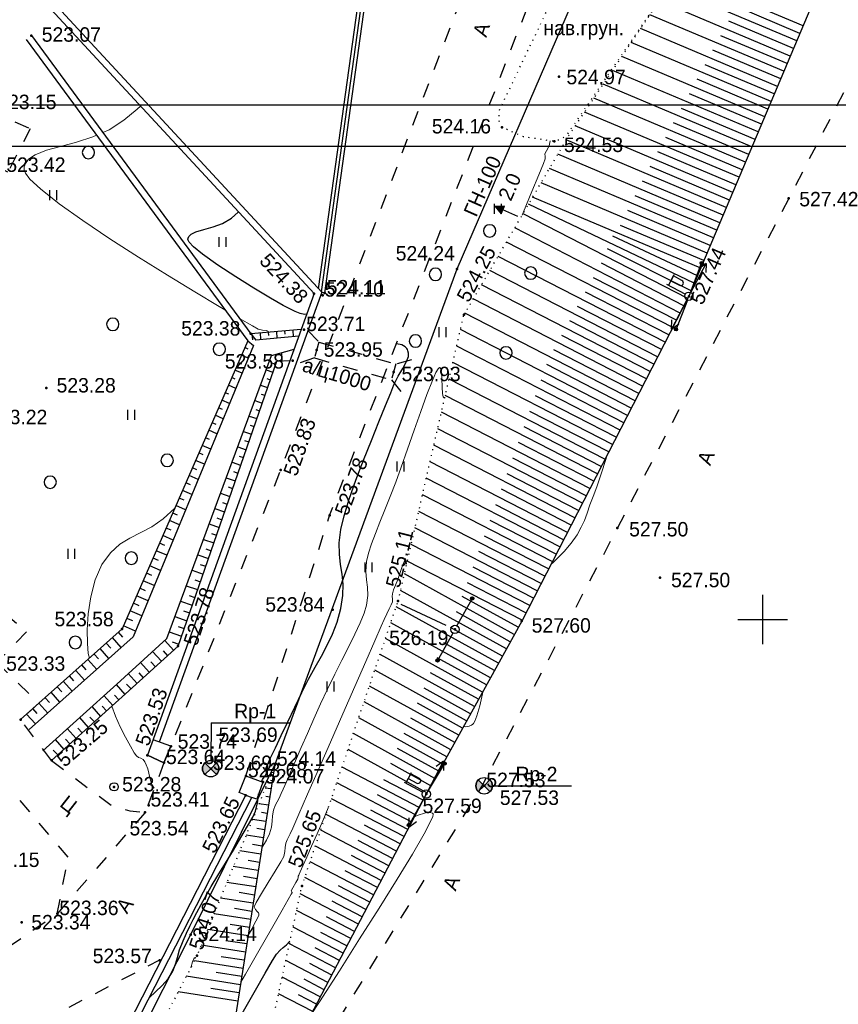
# Model space of a CAD drawing. Header units: millimetres. Extents: x -1999051 to 910003, y -179169 to 459591.
# Tile 376 of 656: x -1692500 to -1642971, y 63400 to 122996. Entities that reach past the tile are written whole.
import ezdxf

# ---------------------------------------------------------------- set-up
doc = ezdxf.new("R2010")
doc.units = ezdxf.units.MM
for name, pattern in [('Д_ТРОТ_ТРУБА', [3, 1.5, -1.5]), ('ДОРОГИ_ГРУНТ', [7, 5, -2]), ('ДОРОГИ_СТРОЯЩ', [9, 8, -1]), ('Контура низ откосов  Штриховая 0.1-0.5 - - - - - - -', [0.6, 0.1, -0.5])]:
    doc.linetypes.add(name, pattern=pattern)
for name, color, linetype in [('(001) Сетка', 92, 'Continuous'), ('(003) Пункты', 7, 'Continuous'), ('(004) Точки рельефа', 7, 'Continuous'), ('(004a) Точки рельефа (отк.)', 7, 'Continuous'), ('(013) Газ', 30, 'ИК_Газопровод -------г--------'), ('(017) Канализация', 33, 'KANALIS_K_1'), ('(022) Возд. Линии', 7, 'Continuous'), ('(025) Дорога', 7, 'Continuous'), ('(027) Гидрография', 7, 'Continuous'), ('(028) Гидротехн.', 7, 'Continuous'), ('(031) Горизонтали', 42, 'Continuous'), ('(035) Откосы', 7, 'Continuous'), ('(036) Растительность', 7, 'Continuous'), ('(038) Деревья', 7, 'Continuous'), ('(039) Земля', 7, 'Continuous'), ('(040) Ограда', 7, 'Continuous')]:
    doc.layers.add(name, color=color, linetype=linetype)
doc.layers.add('(032) Горизонтали утолщенные', color=32, linetype='Continuous', lineweight=30)
doc.styles.add('BM-431', font='txt')
doc.styles.add('D-431', font='txt')
doc.styles.add('S', font='txtwr', dxfattribs={"oblique": 15})
doc.styles.get("Standard").update_dxf_attribs({"font": 'isocpeui.ttf'})
doc.linetypes.add('GAZ_VOZDUSH', pattern='A,1,-2,["~",Standard,S=3,R=0,X=-1.5,Y=-1.5],-1,10', length=14)
doc.linetypes.add('KANALIS_K_1', pattern='A,1,[">",Standard,S=1.8,R=0,X=-0.9,Y=-0.9],3,-1,["К",Standard,S=1.8,R=0,X=-0.9,Y=-0.9],-1,10', length=16)
doc.linetypes.add('ИК_Газопровод -------г--------', pattern='A,9,-0.6,["Г",Standard,S=1.2,R=0,X=0,Y=-0.6],-1.2', length=10.8)
doc.linetypes.add('ОГРАДА_БЕТ', pattern='A,4,["|",Standard,S=0.8,R=0,X=0,Y=-0.8],4', length=8)
doc.linetypes.add('ОГРАДА_М_1М', pattern='A,2.5,["о",Standard,S=1,R=0,X=0,Y=-0.35],0.5,["0",Standard,S=0.5,R=0,X=-0.3,Y=-0.25],2.5', length=5.5)

# ---------------------------------------------------------------- blocks, each defined once
blk = doc.blocks.new('A11111111111')
blk.add_lwpolyline([(-186450, -2503181), (654550, -2503181), (654550, -1909181), (-186450, -1909181)], close=True)
blk.add_lwpolyline([(649550, -2498181), (-166450, -2498181), (-166450, -1914181), (649550, -1914181), (649550, -2498181)])
blk = doc.blocks.new('d')
at = {"layer": '(038) Деревья'}
blk.add_ellipse((0, 0), major_axis=(0.265, 0.265), ratio=1, start_param=5.497787, end_param=11.780972, dxfattribs=at)
blk = doc.blocks.new('I04010')
for p, q in [((-0.412273, 0.007146), (-0.412273, 1.207146)), ((0.387727, 1.207146), (0.387727, 0.007146))]:
    blk.add_line(p, q)
blk = doc.blocks.new('Setka')
at = {"layer": '(001) Сетка'}
for p, q in [((0, 1.5), (0, -1.5)), ((-1.5, 0), (1.5, 0))]:
    blk.add_line(p, q, dxfattribs=at)
blk = doc.blocks.new('S2-flat-4')
at = {"layer": '(022) Возд. Линии'}
for p, q in [((0, 0), (0.933, 1.769)), ((0.933, 1.769), (0.479, 1.443)), ((0.933, 1.769), (0.921, 1.21))]:
    blk.add_line(p, q, dxfattribs=at)
blk = doc.blocks.new('S1-flat-4')
at = {"layer": '(022) Возд. Линии'}
for p, q in [((0, 0), (-0.933, -1.769)), ((-0.933, -1.769), (-0.921, -1.21)), ((-0.933, -1.769), (-0.479, -1.443))]:
    blk.add_line(p, q, dxfattribs=at)
blk = doc.blocks.new('f-flat-3')
at = {"layer": '(022) Возд. Линии'}
for points in [[(-1.238, 0.653), (-0.889, 1.316)], [(-0.221, 0.117), (-1.327, 0.7)]]:
    blk.add_lwpolyline(points, dxfattribs=at)
blk.add_lwpolyline([(-0.348, 0.734), (-0.348, 0.734, 0.414214), (-0.416, 0.954), (-0.935, 1.228), (-1.087, 0.94), (-0.567, 0.666, 0.414214)], format="xyb", close=True, dxfattribs=at)
blk.add_circle((0, 0), 0.25, dxfattribs=at)
blk = doc.blocks.new('s3-flat-4')
at = {"layer": '(022) Возд. Линии'}
h = blk.add_hatch(dxfattribs=at)
h.set_pattern_fill('ACET-2D-ANSI31', color=256, scale=0.01, angle=68.79243, style=0)
h.set_pattern_definition([(113.79242812, (-32445.62895, -79819.795813), (-0.029051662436, -0.01280872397), [])])
edge = h.paths.add_edge_path()
edge.add_arc((0.687, 1.771), 0.1, 0, 360)
blk.add_lwpolyline([(0, 0), (0.723, 1.865)], dxfattribs=at)
blk.add_circle((0.687, 1.771), 0.1, dxfattribs=at)
blk = doc.blocks.new('s4-flat-4')
at = {"layer": '(022) Возд. Линии'}
h = blk.add_hatch(dxfattribs=at)
h.set_pattern_fill('ACET-2D-ANSI31', color=256, scale=0.01, angle=248.79243, style=0)
h.set_pattern_definition([(293.79242812, (-32445.448563, -79819.33093), (0.029051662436, 0.01280872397), [])])
edge = h.paths.add_edge_path()
edge.add_arc((-0.687, -1.771), 0.1, 0, 360)
blk.add_lwpolyline([(0, 0), (-0.723, -1.865)], dxfattribs=at)
blk.add_circle((-0.687, -1.771), 0.1, dxfattribs=at)
blk = doc.blocks.new('prov-s-flat-2')
at = {"layer": '(022) Возд. Линии'}
for name, p in [('s3-flat-4', (0.09, 0.231)), ('s4-flat-4', (-0.091, -0.233))]:
    blk.add_blockref(name, p, dxfattribs=at)
blk = doc.blocks.new('d-flat-25')
at = {"layer": '(038) Деревья'}
blk.add_ellipse((0, 0), major_axis=(0.265, 0.265), ratio=1, start_param=5.497787, end_param=11.780972, dxfattribs=at)
blk = doc.blocks.new('d-flat-26')
at = {"layer": '(038) Деревья'}
blk.add_ellipse((0, 0), major_axis=(0.265, 0.265), ratio=1, start_param=5.497787, end_param=11.780972, dxfattribs=at)
blk = doc.blocks.new('d-flat-27-flat-1')
at = {"layer": '(038) Деревья'}
blk.add_ellipse((0, 0), major_axis=(0.265, 0.265), ratio=1, start_param=5.497787, end_param=11.780972, dxfattribs=at)
blk = doc.blocks.new('s3-flat-6-flat-1')
at = {"layer": '(022) Возд. Линии'}
h = blk.add_hatch(dxfattribs=at)
h.set_pattern_fill('ACET-2D-ACET-2D-ANSI31', color=256, scale=0.01, angle=60.80946, style=0)
h.set_pattern_definition([(105.809457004, (-32431.50727, -79799.612074), (-0.030548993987, -0.008649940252), [])])
edge = h.paths.add_edge_path()
edge.add_arc((0.927, 1.659), 0.1, 0, 360)
blk.add_lwpolyline([(0, 0), (0.975, 1.746)], dxfattribs=at)
blk.add_circle((0.927, 1.659), 0.1, dxfattribs=at)
blk = doc.blocks.new('s4-flat-6-flat-1')
at = {"layer": '(022) Возд. Линии'}
h = blk.add_hatch(dxfattribs=at)
h.set_pattern_fill('ACET-2D-ACET-2D-ANSI31', color=256, scale=0.01, angle=240.80946, style=0)
h.set_pattern_definition([(285.809457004, (-32431.26407, -79799.17675), (0.030548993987, 0.008649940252), [])])
edge = h.paths.add_edge_path()
edge.add_arc((-0.927, -1.659), 0.1, 0, 360)
blk.add_lwpolyline([(0, 0), (-0.975, -1.746)], dxfattribs=at)
blk.add_circle((-0.927, -1.659), 0.1, dxfattribs=at)
blk = doc.blocks.new('prov-s-flat-4-flat-1')
at = {"layer": '(022) Возд. Линии'}
for name, p in [('s3-flat-6-flat-1', (0.121, 0.217)), ('s4-flat-6-flat-1', (-0.122, -0.219))]:
    blk.add_blockref(name, p, dxfattribs=at)
blk = doc.blocks.new('U1061-flat-2')
at = {"layer": '(022) Возд. Линии'}
blk.add_circle((0, 0), 0.25, dxfattribs=at)
at = {"color": 4, "oblique": 15}
blk.add_attdef('Z', (0.797, -0.495), '', height=1, dxfattribs=at)
blk = doc.blocks.new('I00110-flat-3')
h = blk.add_hatch(color=7)
edge = h.paths.add_edge_path()
edge.add_line((0.354, 0.354), (0, 0))
edge.add_line((0, 0), (0.354, -0.354))
edge.add_arc((0, 0), 0.5, 315, 405)
edge = h.paths.add_edge_path()
edge.add_line((-0.354, -0.354), (0, 0))
edge.add_line((0, 0), (-0.354, 0.354))
edge.add_arc((0, 0), 0.5, 135, 225)
at = {"layer": '(003) Пункты'}
blk.add_circle((0, 0), 0.5, dxfattribs=at)
at = {"color": 7}
for points in [[(0, 0), (-0.354, 0.354, 0.414214), (-0.354, -0.354)], [(0, 0), (0.354, -0.354, 0.414214), (0.354, 0.354)]]:
    blk.add_lwpolyline(points, format="xyb", close=True, dxfattribs=at)
blk.add_lwpolyline([(0.008, 0), (0.008, 0)], dxfattribs=at)
at = {"color": 4, "linetype": 'Continuous', "style": 'S', "oblique": 15}
blk.add_attdef('G', (0.692, 0.111), '', height=1, dxfattribs=at)
at = {"color": 4, "style": 'S', "oblique": 15}
blk.add_attdef('Z', (0.738, -1.15), '', height=1, dxfattribs=at)
blk = doc.blocks.new('I00110-flat-4')
h = blk.add_hatch(color=7)
edge = h.paths.add_edge_path()
edge.add_line((0.354, 0.354), (0, 0))
edge.add_line((0, 0), (0.354, -0.354))
edge.add_arc((0, 0), 0.5, 315, 405)
edge = h.paths.add_edge_path()
edge.add_line((-0.354, -0.354), (0, 0))
edge.add_line((0, 0), (-0.354, 0.354))
edge.add_arc((0, 0), 0.5, 135, 225)
at = {"layer": '(003) Пункты'}
blk.add_circle((0, 0), 0.5, dxfattribs=at)
at = {"color": 7}
for points in [[(0, 0), (-0.354, 0.354, 0.414214), (-0.354, -0.354)], [(0, 0), (0.354, -0.354, 0.414214), (0.354, 0.354)]]:
    blk.add_lwpolyline(points, format="xyb", close=True, dxfattribs=at)
blk.add_lwpolyline([(0.008, 0), (0.008, 0)], dxfattribs=at)
at = {"color": 4, "linetype": 'Continuous', "style": 'S', "oblique": 15}
blk.add_attdef('G', (0.692, 0.111), '', height=1, dxfattribs=at)
at = {"color": 4, "style": 'S', "oblique": 15}
blk.add_attdef('Z', (0.738, -1.15), '', height=1, dxfattribs=at)
blk = doc.blocks.new('S2-flat-5')
at = {"layer": '(022) Возд. Линии'}
for p, q in [((0, 0), (0.933, 1.769)), ((0.933, 1.769), (0.478, 1.443)), ((0.933, 1.769), (0.921, 1.21))]:
    blk.add_line(p, q, dxfattribs=at)
blk = doc.blocks.new('S1-flat-5')
at = {"layer": '(022) Возд. Линии'}
for p, q in [((0, 0), (-0.933, -1.769)), ((-0.933, -1.769), (-0.921, -1.21)), ((-0.933, -1.769), (-0.478, -1.443))]:
    blk.add_line(p, q, dxfattribs=at)
blk = doc.blocks.new('f-flat-4')
at = {"layer": '(022) Возд. Линии'}
for points in [[(-1.238, 0.653), (-0.889, 1.316)], [(-0.221, 0.117), (-1.327, 0.7)]]:
    blk.add_lwpolyline(points, dxfattribs=at)
blk.add_lwpolyline([(-0.348, 0.734), (-0.348, 0.734, 0.414214), (-0.416, 0.954), (-0.935, 1.228), (-1.087, 0.94), (-0.567, 0.666, 0.414214)], format="xyb", close=True, dxfattribs=at)
blk.add_circle((0, 0), 0.25, dxfattribs=at)
blk = doc.blocks.new('s3-flat-9')
at = {"layer": '(022) Возд. Линии'}
h = blk.add_hatch(dxfattribs=at)
h.set_pattern_fill('ACET-2D-ANSI31', color=256, scale=0.01, angle=59.13217, style=0)
h.set_pattern_definition([(104.13217388, (-32429.778564, -79789.642437), (-0.030789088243, -0.007752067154), [])])
edge = h.paths.add_edge_path()
edge.add_arc((0.975, 1.631), 0.1, 0, 360)
blk.add_lwpolyline([(0, 0), (1.026, 1.717)], dxfattribs=at)
blk.add_circle((0.975, 1.631), 0.1, dxfattribs=at)
blk = doc.blocks.new('s4-flat-9')
at = {"layer": '(022) Возд. Линии'}
h = blk.add_hatch(dxfattribs=at)
h.set_pattern_fill('ACET-2D-ANSI31', color=256, scale=0.01, angle=240.80946, style=0)
h.set_pattern_definition([(285.809457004, (-32429.52907, -79789.21075), (0.030548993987, 0.008649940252), [])])
edge = h.paths.add_edge_path()
edge.add_arc((-0.927, -1.659), 0.1, 0, 360)
blk.add_lwpolyline([(0, 0), (-0.975, -1.746)], dxfattribs=at)
blk.add_circle((-0.927, -1.659), 0.1, dxfattribs=at)
blk = doc.blocks.new('*U580')
at = {"layer": '(022) Возд. Линии'}
for name, p in [('s3-flat-9', (32429.779, 79789.642)), ('s4-flat-9', (32429.529, 79789.211))]:
    blk.add_blockref(name, p, dxfattribs=at)
blk = doc.blocks.new('STOLB-flat-4')
at = {"layer": '(022) Возд. Линии'}
blk.add_circle((0, 0), 0.25, dxfattribs=at)
blk = doc.blocks.new('wef-flat-3')
at = {"layer": '(025) Дорога', "linetype": 'Д_ТРОТ_ТРУБА'}
blk.add_hatch(color=0, dxfattribs=at).paths.add_polyline_path([(-1115834.116, -1946675.438), (-1115833.914, -1946674.98), (-1115834.472, -1946675.007)])
at = {"layer": '(022) Возд. Линии', "color": 0}
for points in [[(-1115834.472, -1946675.007), (-1115834.116, -1946675.438)], [(-1115833.101, -1946675.614), (-1115834.015, -1946675.209)]]:
    blk.add_lwpolyline(points, dxfattribs=at)
at = {"layer": '(025) Дорога', "color": 0, "linetype": 'Д_ТРОТ_ТРУБА'}
blk.add_lwpolyline([(-1115834.116, -1946675.438), (-1115833.914, -1946674.98), (-1115834.472, -1946675.007), (-1115834.116, -1946675.438)], close=True, dxfattribs=at)
blk.add_lwpolyline([(-1115834.116, -1946675.438), (-1115833.914, -1946674.98)], dxfattribs=at)
blk = doc.blocks.new('A$C05d28b1e')
at = {"layer": '(003) Пункты', "ltscale": 600}
for p, q in [((100967, 81575), (105749, 81575)), ((117987, 77763), (122770, 77763))]:
    blk.add_line(p, q, dxfattribs=at)
at = {"layer": '(004) Точки рельефа', "color": 7, "linetype": 'ByBlock', "lineweight": -2}
for p in [(90092, 123168), (122016, 120680), (118571, 117618), (121737, 116767), (135921, 113311), (115842, 109039), (107201, 107557), (129874, 107395), (116260, 106271), (103371, 105124), (107352, 104137), (105903, 103488), (112015, 102813), (91005, 101837), (105171, 96881), (108136, 94128), (125552, 93370), (128120, 90354), (112284, 88953), (108314, 88417), (119760, 87733), (95586, 87254), (115721, 87226), (98973, 86224), (89436, 81772), (98532, 80158), (91318, 79294), (97119, 79607), (100952, 78798), (95097, 77699), (117495, 77763), (103060, 77194), (113986, 77260), (96975, 76152), (106463, 71701), (89502, 69491), (100119, 67481), (97849, 67204)]:
    blk.add_point(p, dxfattribs=at)
at = {"layer": '(004a) Точки рельефа (отк.)', "color": 7, "linetype": 'ByBlock', "lineweight": -2}
for p in [(107718, 107451), (107839, 107582), (106596, 105368), (98114, 79156), (104824, 79051), (103071, 78364), (104105, 77984), (97181, 76585), (91663, 70018), (99727, 68744)]:
    blk.add_point(p, dxfattribs=at)
at = {"layer": '(013) Газ', "linetype": 'GAZ_VOZDUSH', "ltscale": 600, "flags": 128}
blk.add_lwpolyline([(139039, 153682), (138885, 152734), (135454, 145357), (130316, 142546), (115842, 109039), (104824, 79051), (99727, 68744), (82201, 34139), (52809, 3628), (56082, -3749), (32593, -24350), (33828, -29046), (31852, -35564), (-6995, -77251), (-10648, -79274), (-22017, -90450), (-29954, -94459), (-74554, -132816), (-76953, -135094)], dxfattribs=at)
at = {"layer": '(022) Возд. Линии', "linetype": 'ДОРОГИ_ГРУНТ', "ltscale": 600}
blk.add_lwpolyline([(112448, 88764), (115721, 87226)], dxfattribs=at)
at = {"layer": '(022) Возд. Линии', "color": 0, "ltscale": 600, "flags": 128}
blk.add_lwpolyline([(100967, 81575), (100944, 79298)], dxfattribs=at)
at = {"layer": '(025) Дорога', "linetype": 'Д_ТРОТ_ТРУБА', "ltscale": 600}
for p, q in [((81647, 94014), (89803, 87079)), ((89803, 87079), (88013, 85231)), ((88013, 85231), (90548, 82763)), ((90548, 82763), (89436, 81772)), ((92314, 73433), (89130, 77208)), ((91663, 70018), (92314, 73433))]:
    blk.add_line(p, q, dxfattribs=at)
at = {"layer": '(025) Дорога', "linetype": 'Д_ТРОТ_ТРУБА', "ltscale": 600, "flags": 128}
for points in [[(103071, 78364), (108136, 94128), (121311, 127975), (129224, 144046), (129881, 144552), (131035, 145447), (133208, 146418), (135300, 147146), (138641, 147465), (143191, 146540), (147359, 145316), (149783, 143492), (150815, 142076)], [(113335, 147140), (113890, 147063), (123073, 144000), (123325, 143794), (123508, 143307), (123340, 142397), (117537, 129153), (105171, 96881), (98532, 80158)], [(150815, 142076), (135921, 113311), (125552, 93370), (117383, 77821), (104208, 56333), (99627, 49152), (88708, 25275), (72217, 300), (60109, -13961), (40976, -33812), (21855, -53057), (7525, -67385), (-21145, -96032), (-41237, -115998), (-56020, -131074), (-73097, -148290), (-76079, -151266)], [(96975, 76152), (91663, 70018), (77743, 60511), (77407, 60141), (71543, 56980), (67628, 56398), (63649, 57538), (35933, 62943), (-1136, 71955), (-2270, 72968), (-11178, 84489), (-11295, 84899), (-11231, 85387), (2620, 97018), (30185, 117380)], [(91318, 79294), (94971, 76542), (96057, 76254), (96975, 76152)], [(98114, 79156), (96975, 76152)], [(97952, 67229), (97849, 67204), (80355, 58128), (80019, 57758), (78093, 56361), (76297, 53138)]]:
    blk.add_lwpolyline(points, dxfattribs=at)
at = {"layer": '(025) Дорога', "linetype": 'Д_ТРОТ_ТРУБА', "ltscale": 600}
for points in [[(89100, 117960), (90028, 117531), (88666, 114903), (87835, 115330), (85824, 102776)], [(91318, 79294), (89436, 81772)]]:
    blk.add_lwpolyline(points, dxfattribs=at)
at = {"layer": '(027) Гидрография', "color": 3, "ltscale": 600}
for points in [[(89770, 122931), (103186, 104699)], [(90092, 123168), (103371, 105124)], [(103371, 105124), (103669, 104744)], [(106268, 104971), (103669, 104744)], [(103533, 104416), (96249, 86774), (89968, 81175)], [(103186, 104699), (103533, 104416)], [(90783, 79889), (95254, 83914), (98283, 86678), (104624, 103803), (105987, 104192)]]:
    blk.add_lwpolyline(points, dxfattribs=at)
at = {"layer": '(028) Гидротехн.', "linetype": 'Д_ТРОТ_ТРУБА', "ltscale": 600}
for points in [[(106818, 105316), (107489, 104618), (107215, 103656), (106076, 103258)], [(107489, 104618), (112152, 103294)], [(107215, 103656), (111878, 102332)], [(113089, 103535), (112152, 103294), (111878, 102332), (112639, 101394)]]:
    blk.add_lwpolyline(points, dxfattribs=at)
at = {"layer": '(031) Горизонтали', "color": 42, "linetype": 'Continuous', "lineweight": 0, "ltscale": 600}
for points in [[(94410, 117301), (94790, 117467), (95695, 118055), (96489, 118720), (96693, 118903)], [(101808, 106571), (101465, 106773), (99989, 107655), (98329, 108666), (96581, 109756), (94841, 110874), (93207, 111969), (91773, 112993), (90638, 113893), (90009, 114490), (89733, 114850), (89653, 115042), (89647, 115122), (89662, 115231), (89731, 115428), (89921, 115682), (90321, 115955), (91013, 116226), (91864, 116465), (92816, 116720), (93810, 117038), (94034, 117136)], [(119784, 112295), (119873, 112509), (120380, 113733), (120797, 114743), (121080, 115437), (121187, 115714), (121174, 115862), (121160, 116010), (121263, 116198), (121429, 116492), (121488, 116804)], [(104506, 105223), (104318, 105321), (104087, 105341), (103818, 105408), (103476, 105599), (102685, 106056)], [(104038, 74006), (104311, 74469), (104508, 74856), (104615, 75263), (104652, 75616), (104676, 75945), (104744, 76282), (104850, 76575), (104957, 76795), (105076, 77012), (105216, 77295), (105332, 77560), (105520, 77997), (105771, 78579), (106073, 79280), (106416, 80071), (106791, 80927), (107185, 81819), (107590, 82722), (108010, 83621), (108447, 84510), (108882, 85371), (109297, 86189), (109672, 86947), (109989, 87628), (110231, 88217), (110377, 88696), (110452, 89290), (110425, 89780), (110360, 90236), (110322, 90731), (110376, 91334), (110495, 91846), (110675, 92411), (110905, 93032), (111177, 93713), (111480, 94456), (111806, 95264), (112144, 96142), (112475, 97053), (112851, 98128), (113251, 99280), (113651, 100419), (114028, 101456), (114358, 102304), (114573, 102786), (114698, 103003), (114761, 103069), (114786, 103076), (114819, 103064), (114870, 102996), (114915, 102801), (114935, 102425), (114940, 101888), (114964, 101510), (115012, 101312), (115067, 101241), (115102, 101228)], [(121525, 91165), (121674, 91300), (122321, 91934), (122762, 92441), (123113, 92959), (123364, 93408), (123553, 93830), (123716, 94268), (123891, 94765), (124116, 95364), (124318, 95924), (124624, 96827), (124959, 97841)], [(93609, 85492), (93534, 85780), (93480, 86376), (93470, 87199), (93529, 88170), (93681, 89206), (93951, 90227), (94361, 91152), (94879, 91872), (95448, 92381), (96060, 92761), (96706, 93089), (97379, 93446), (98070, 93912), (98771, 94564)], [(103212, 68706), (103382, 69016), (103671, 69563), (103806, 69837), (103848, 69940), (103854, 69965), (103850, 70005), (103825, 70074), (103756, 70160), (103649, 70266), (103577, 70434), (103700, 70709), (104012, 71242), (104423, 71910), (104844, 72588), (105186, 73153), (105360, 73481), (105430, 73779), (105449, 74033), (105493, 74285), (105573, 74494), (105657, 74654), (105759, 74857), (105912, 75205), (106278, 76040), (106809, 77255), (107459, 78743), (108182, 80397), (108931, 82110), (109659, 83775), (110320, 85286), (110866, 86535), (111252, 87416), (111431, 87821), (111596, 88166), (111750, 88469), (111870, 88719), (111938, 88906), (111949, 89075), (111931, 89215), (111937, 89386), (112005, 89618), (112119, 89906), (112259, 90259), (112387, 90620), (112532, 91036), (112661, 91378), (112738, 91519), (112766, 91352), (112796, 91183)], [(116238, 81344), (116349, 81333), (116584, 81371), (116728, 81439), (116797, 81489), (116839, 81532), (116924, 81671), (117053, 81992), (117226, 82594), (117428, 83502)], [(97530, 77617), (97389, 77851), (97285, 78193), (97209, 78536), (97136, 78796), (97044, 79024), (96962, 79205), (96852, 79355), (96717, 79442), (96582, 79484), (96447, 79571), (96315, 79762), (96082, 80158), (95788, 80699), (95475, 81324), (95184, 81974), (94963, 82576)], [(102769, 65871), (103056, 66365), (103862, 67768), (104624, 69103), (105265, 70231), (105637, 70890), (105809, 71196), (105863, 71293), (105870, 71307), (105868, 71313), (105857, 71334), (105829, 71373), (105807, 71413), (105909, 71591), (106101, 71911), (106213, 72105), (106230, 72203), (106243, 72288), (106272, 72353), (106303, 72418), (106364, 72554), (106522, 72912), (106758, 73445), (107050, 74110), (107378, 74859), (107721, 75648), (108059, 76432)], [(107020, 63921), (107523, 64696), (108732, 66573), (109956, 68491), (111137, 70363), (112219, 72105), (113144, 73632), (113855, 74858), (114231, 75564), (114382, 75906), (114413, 76034), (114407, 76066), (114362, 76112), (114228, 76155), (113936, 76123), (113432, 75957), (113273, 75894)], [(99737, 66750), (99840, 67117), (99916, 67299), (99968, 67356), (99996, 67362), (100029, 67352), (100042, 67334)]]:
    blk.add_lwpolyline(points, dxfattribs=at)
at = {"layer": '(032) Горизонтали утолщенные', "color": 32, "linetype": 'Continuous', "lineweight": 30, "ltscale": 600}
for points in [[(106748, 106302), (106616, 106292), (106352, 106353), (106058, 106470), (105729, 106622), (105329, 106839), (104563, 107282), (103562, 107883), (102455, 108572), (101371, 109282), (100442, 109944), (99897, 110392), (99647, 110658), (99572, 110794), (99565, 110848), (99575, 110910), (99624, 111020), (99762, 111154), (100049, 111292), (100529, 111432), (101086, 111585), (101662, 111799), (102196, 112124), (102600, 112490), (102617, 112506)], [(104011, 78019), (104071, 78135), (104229, 78359), (104320, 78520), (104310, 78681), (104296, 78844), (104373, 79033), (104567, 79452), (104854, 80058), (105209, 80802), (105609, 81639), (106030, 82523), (106447, 83407), (106854, 84221), (107254, 84946), (107637, 85618), (107995, 86273), (108316, 86945), (108594, 87671), (108816, 88485), (108939, 89281), (108948, 89963), (108889, 90575), (108802, 91167), (108732, 91784), (108722, 92473), (108814, 93282), (109009, 94095), (109327, 95109), (109732, 96255), (110189, 97464), (110663, 98667), (111120, 99794), (111523, 100776), (111838, 101542), (112030, 102025), (112282, 102557), (112562, 103023), (112798, 103436), (112905, 103739), (112914, 103954), (112878, 104094), (112845, 104163), (112803, 104228), (112701, 104334), (112501, 104443), (112179, 104515)], [(97215, 64927), (97248, 64957), (97987, 65660), (98363, 66069), (98651, 66548), (98819, 66969), (98935, 67380), (99064, 67831), (99272, 68371), (99486, 68839), (99688, 69262), (99892, 69671), (100113, 70097), (100365, 70570), (100665, 71121), (100971, 71658), (101374, 72332), (101835, 73089), (102315, 73875), (102776, 74636), (103179, 75318), (103485, 75868), (103656, 76231), (103784, 76722), (103837, 77170), (103845, 77276)], [(102336, 63092), (102359, 63131), (102999, 64254), (103649, 65396), (104237, 66421), (104689, 67194), (104932, 67579), (105143, 67810), (105334, 67970), (105525, 68129), (105740, 68359)]]:
    blk.add_lwpolyline(points, dxfattribs=at)
at = {"layer": '(035) Откосы', "ltscale": 600}
for p, q in [((136785, 123764), (129216, 126959)), ((136397, 122847), (128651, 126118)), ((136010, 121930), (128086, 125276)), ((136591, 123306), (132762, 124922)), ((135623, 121013), (127521, 124434)), ((136204, 122389), (132286, 124043)), ((135236, 120096), (126955, 123592)), ((135817, 121472), (131810, 123163)), ((134849, 119179), (126390, 122751)), ((135430, 120555), (131334, 122284)), ((134462, 118263), (125825, 121909)), ((134075, 117346), (125260, 121067)), ((135043, 119638), (130858, 121405)), ((134655, 118721), (130381, 120525)), ((133688, 116429), (124694, 120225)), ((133301, 115512), (124129, 119384)), ((134268, 117804), (129905, 119646)), ((133881, 116887), (129429, 118767)), ((132914, 114595), (123564, 118542)), ((132526, 113678), (122999, 117700)), ((133494, 115970), (128953, 117887)), ((132139, 112761), (122450, 116851)), ((133107, 115053), (128477, 117008)), ((131752, 111844), (121944, 115985)), ((132720, 114136), (128001, 116129)), ((131365, 110927), (121437, 115118)), ((132333, 113219), (127525, 115249)), ((130978, 110010), (120930, 114252)), ((131946, 112302), (127071, 114360)), ((130591, 109093), (120423, 113386)), ((131559, 111385), (126624, 113469)), ((130204, 108176), (120178, 112967)), ((129807, 107264), (119840, 112390)), ((131172, 110468), (126177, 112577)), ((129351, 106379), (119337, 111530)), ((130784, 109552), (125730, 111685)), ((130397, 108635), (125267, 111031)), ((128896, 105494), (118834, 110670)), ((130010, 107718), (124954, 110261)), ((128441, 104609), (118330, 109809)), ((129579, 106821), (124584, 109391)), ((127985, 103724), (117827, 108949)), ((129124, 105936), (124105, 108518)), ((127530, 102839), (117324, 108089)), ((128668, 105051), (123625, 107645)), ((127075, 101953), (116820, 107228)), ((128213, 104166), (123146, 106773)), ((126620, 101068), (116317, 106368)), ((127758, 103281), (122667, 105900)), ((103484, 104754), (103451, 105131)), ((103981, 104771), (103946, 105174)), ((104458, 105016), (104441, 105218)), ((104971, 104858), (104936, 105261)), ((105448, 105103), (105430, 105304)), ((105960, 104944), (105925, 105348)), ((126164, 100183), (116056, 105383)), ((127303, 102396), (122187, 105027)), ((125709, 99298), (115826, 104382)), ((103218, 103653), (102808, 103832)), ((103207, 104200), (103007, 104287)), ((105217, 103972), (105239, 103474)), ((126847, 101511), (121708, 104155)), ((102819, 103285), (102610, 103377)), ((104676, 103346), (104871, 103278)), ((125254, 98413), (115596, 103381)), ((126392, 100626), (121282, 103255)), ((102839, 102735), (102411, 102921)), ((104307, 102947), (104709, 102808)), ((102460, 101817), (102015, 102011)), ((102431, 102371), (102213, 102466)), ((103961, 102013), (104383, 101867)), ((104340, 102409), (104546, 102337)), ((124799, 97528), (115367, 102380)), ((125937, 99741), (120939, 102312)), ((102043, 101457), (101816, 101556)), ((104005, 101471), (104221, 101397)), ((124343, 96643), (115137, 101379)), ((125481, 98856), (120596, 101369)), ((102081, 100899), (101618, 101100)), ((103616, 101079), (104058, 100926)), ((101702, 99980), (101221, 100190)), ((101656, 100542), (101420, 100645)), ((103270, 100145), (103733, 99985)), ((103669, 100534), (103895, 100456)), ((123888, 95758), (114907, 100378)), ((125026, 97971), (120254, 100425)), ((101268, 99628), (101023, 99734)), ((103333, 99597), (103570, 99515)), ((101323, 99062), (100825, 99279)), ((102924, 99212), (103407, 99045)), ((123433, 94873), (114677, 99377)), ((124571, 97086), (119911, 99482)), ((100944, 98144), (100428, 98368)), ((100880, 98713), (100626, 98824)), ((102998, 98659), (103245, 98574)), ((122977, 93988), (114447, 98376)), ((124116, 96200), (119569, 98539)), ((100492, 97799), (100230, 97913)), ((102578, 98278), (103082, 98104)), ((100564, 97225), (100031, 97458)), ((102233, 97344), (102756, 97163)), ((102662, 97722), (102919, 97633)), ((122522, 93103), (114217, 97375)), ((123660, 95315), (119226, 97596)), ((100185, 96307), (99635, 96547)), ((100104, 96884), (99833, 97002)), ((102327, 96785), (102594, 96693)), ((123205, 94430), (118884, 96653)), ((99716, 95970), (99436, 96092)), ((101887, 96410), (102431, 96222)), ((122067, 92218), (113988, 96374)), ((99806, 95389), (99238, 95637)), ((101541, 95477), (102106, 95281)), ((101991, 95848), (102268, 95752)), ((121612, 91333), (113758, 95373)), ((122750, 93545), (118541, 95710)), ((99328, 95056), (99039, 95181)), ((101656, 94910), (101943, 94811)), ((122295, 92660), (118199, 94767)), ((98940, 94141), (98643, 94271)), ((99427, 94471), (98841, 94726)), ((101195, 94543), (101780, 94341)), ((121156, 90448), (113528, 94371)), ((99048, 93552), (98444, 93815)), ((100850, 93609), (101455, 93400)), ((101320, 93973), (101618, 93870)), ((121839, 91775), (117856, 93824)), ((98552, 93227), (98246, 93360)), ((100985, 93036), (101292, 92929)), ((120701, 89562), (113298, 93370)), ((98164, 92312), (97849, 92449)), ((98669, 92634), (98048, 92905)), ((100504, 92675), (101129, 92459)), ((121384, 90890), (117513, 92881)), ((98290, 91716), (97651, 91994)), ((100649, 92098), (100967, 91989)), ((120246, 88677), (113068, 92369)), ((120929, 90005), (117171, 91938)), ((97776, 91398), (97453, 91539)), ((100158, 91741), (100804, 91518)), ((119790, 87792), (112839, 91368)), ((97389, 90483), (97056, 90628)), ((97911, 90798), (97254, 91084)), ((99813, 90808), (100479, 90577)), ((100313, 91161), (100641, 91048)), ((119312, 86920), (112659, 90587)), ((120473, 89120), (116828, 90995)), ((97532, 89879), (96858, 90173)), ((99978, 90224), (100316, 90107)), ((120018, 88235), (116486, 90052)), ((97001, 89569), (96659, 89718)), ((99467, 89874), (100153, 89637)), ((118831, 86048), (112428, 89579)), ((96613, 88654), (96263, 88807)), ((97152, 88961), (96461, 89262)), ((99121, 88940), (99828, 88696)), ((99642, 89287), (99991, 89166)), ((119552, 87356), (116163, 89224)), ((96773, 88043), (96064, 88352)), ((99307, 88349), (99665, 88225)), ((118351, 85177), (112161, 88589)), ((119071, 86484), (115807, 88283)), ((96225, 87740), (95866, 87896)), ((98775, 88006), (99502, 87755)), ((117870, 84305), (111838, 87631)), ((95634, 86761), (95368, 87059)), ((96394, 87125), (95668, 87441)), ((98430, 87073), (99177, 86814)), ((98971, 87412), (99340, 87285)), ((118591, 85612), (115451, 87343)), ((95529, 86132), (94997, 86729)), ((98160, 86565), (98699, 85974)), ((98617, 86481), (99014, 86344)), ((117389, 83433), (111514, 86672)), ((118110, 84741), (115055, 86425)), ((94788, 85471), (94255, 86068)), ((94892, 86100), (94626, 86398)), ((97424, 85894), (97963, 85303)), ((98062, 85934), (98331, 85638)), ((94046, 84810), (93514, 85407)), ((94151, 85439), (93885, 85738)), ((96689, 85223), (97228, 84632)), ((97326, 85263), (97596, 84968)), ((116909, 82562), (111191, 85714)), ((117630, 83869), (114653, 85510)), ((93305, 84149), (92773, 84746)), ((93409, 84778), (93143, 85077)), ((116428, 81690), (110868, 84756)), ((92563, 83488), (92031, 84085)), ((92668, 84117), (92402, 84416)), ((95953, 84552), (96492, 83961)), ((96591, 84592), (96860, 84297)), ((117149, 82997), (114251, 84595)), ((91927, 83456), (91660, 83755)), ((95222, 83885), (95757, 83291)), ((95855, 83921), (96125, 83626)), ((115948, 80818), (110544, 83797)), ((116669, 82126), (113849, 83680)), ((91185, 82795), (90919, 83094)), ((91822, 82827), (91290, 83424)), ((94482, 83219), (95017, 82624)), ((95119, 83255), (95387, 82958)), ((115467, 79947), (110221, 82839)), ((90444, 82134), (90177, 82433)), ((91081, 82166), (90548, 82763)), ((93742, 82553), (94277, 81958)), ((94379, 82589), (94647, 82291)), ((116188, 81254), (113447, 82765)), ((90339, 81505), (89807, 82102)), ((93002, 81887), (93537, 81292)), ((93640, 81923), (93907, 81625)), ((114987, 79075), (109898, 81881)), ((115708, 80383), (113045, 81850)), ((92262, 81221), (92798, 80626)), ((92900, 81257), (93168, 80959)), ((91523, 80555), (92058, 79960)), ((92160, 80590), (92428, 80293)), ((114506, 78204), (109574, 80923)), ((115227, 79511), (112643, 80936)), ((91420, 79924), (91688, 79627)), ((114026, 77332), (109251, 79964)), ((114747, 78639), (112241, 80021)), ((113563, 76451), (108889, 78892)), ((114266, 77768), (111839, 79106)), ((104670, 78064), (104554, 78082)), ((104747, 78557), (104631, 78575)), ((113794, 76892), (111422, 78130)), ((104593, 77570), (104244, 77624)), ((113103, 75568), (108567, 77937)), ((104516, 77076), (104283, 77112)), ((112642, 74686), (108245, 76982)), ((113333, 76009), (111031, 77212)), ((104439, 76582), (103857, 76673)), ((112872, 75127), (110639, 76293)), ((104285, 75595), (103470, 75722)), ((104362, 76089), (104013, 76143)), ((112181, 73804), (107923, 76028)), ((104208, 75101), (103743, 75174)), ((112412, 74245), (110248, 75375)), ((104131, 74607), (103083, 74771)), ((111720, 72922), (107601, 75073)), ((104054, 74114), (103472, 74204)), ((111260, 72039), (107279, 74118)), ((111951, 73363), (109856, 74457)), ((103977, 73620), (102697, 73819)), ((111490, 72480), (109465, 73538)), ((103823, 72632), (102310, 72868)), ((103900, 73126), (103202, 73235)), ((110799, 71157), (106957, 73164)), ((103747, 72139), (102931, 72266)), ((110338, 70275), (106634, 72209)), ((111029, 71598), (109073, 72620)), ((103670, 71645), (101923, 71917)), ((110569, 70716), (108682, 71701)), ((103516, 70657), (101536, 70966)), ((103593, 71151), (102661, 71296)), ((109878, 69393), (106361, 71229)), ((103439, 70164), (102391, 70327)), ((110108, 69834), (108291, 70783)), ((103362, 69670), (101149, 70015)), ((109417, 68510), (106143, 70220)), ((109647, 68951), (107949, 69838)), ((103285, 69176), (102120, 69358)), ((108956, 67628), (105925, 69211)), ((103208, 68682), (100763, 69064)), ((109186, 68069), (107610, 68892)), ((103054, 67695), (100376, 68112)), ((103131, 68189), (101850, 68388)), ((108495, 66746), (105706, 68202)), ((108726, 67187), (107271, 67947)), ((102977, 67201), (101580, 67419)), ((102900, 66707), (99955, 67167)), ((108035, 65864), (105488, 67193)), ((108265, 66305), (106931, 67001)), ((102746, 65720), (99466, 66231)), ((102823, 66214), (101267, 66456)), ((107574, 64981), (105270, 66185)), ((107804, 65422), (106592, 66056)), ((102592, 64732), (98977, 65296)), ((102669, 65226), (100945, 65495)), ((107113, 64099), (105052, 65176)), ((107344, 64540), (106252, 65110))]:
    blk.add_line(p, q, dxfattribs=at)
at = {"layer": '(035) Откосы', "linetype": 'Контура низ откосов  Штриховая 0.1-0.5 - - - - - - -', "ltscale": 600}
for points in [[(103197, 56600), (106463, 71701), (112284, 88953), (116260, 106271), (122597, 117101), (129958, 128064), (132828, 132631)], [(104824, 79051), (100119, 67481), (83503, 35704)]]:
    blk.add_lwpolyline(points, dxfattribs=at)
at = {"layer": '(035) Откосы', "ltscale": 600}
for points in [[(138914, 128807), (129874, 107395), (119760, 87733), (113986, 77260), (103197, 56600)], [(106420, 105391), (103371, 105124)], [(103186, 104699), (95586, 87254), (89436, 81772)], [(91318, 79294), (95791, 83322), (98973, 86224), (104935, 103461), (105736, 103495)], [(104824, 79051), (101665, 58785), (99642, 51883), (92632, 46765), (87283, 36484)]]:
    blk.add_lwpolyline(points, dxfattribs=at)
at = {"layer": '(039) Земля', "linetype": 'Контура низ откосов  Штриховая 0.1-0.5 - - - - - - -', "ltscale": 600, "flags": 128}
blk.add_lwpolyline([(123629, 129579), (125819, 130434), (128230, 129908), (129587, 128967), (129958, 128064), (122516, 117194), (122153, 116893), (121737, 116767), (119861, 117043), (118571, 117618), (118379, 118023), (118406, 118643), (123629, 129579)], dxfattribs=at)
at = {"layer": '(040) Ограда', "ltscale": 600, "flags": 128}
for points in [[(78719, 169049), (77648, 162259), (71840, 147999), (75441, 143543), (76428, 141258), (78095, 138984), (107201, 107557), (97119, 79607), (98114, 79156), (98532, 80158), (97458, 80546)], [(107473, 107852), (112939, 147195)], [(107839, 107582), (113335, 147140)], [(54606, 6575), (81789, 34195), (88378, 47674), (103429, 77058)]]:
    blk.add_lwpolyline(points, dxfattribs=at)
at = {"layer": '(040) Ограда', "linetype": 'ОГРАДА_БЕТ', "ltscale": 600, "flags": 128}
for points in [[(79114, 168987), (78036, 162151), (72300, 148067), (75787, 143752), (76777, 141458), (78404, 139239), (107660, 107650), (97834, 80410)], [(54321, 6856), (81458, 34429), (88020, 47853), (103060, 77194), (102668, 77349), (103071, 78364), (104105, 77984), (103725, 76950), (103429, 77058)]]:
    blk.add_lwpolyline(points, dxfattribs=at)
at = {"layer": '(040) Ограда', "linetype": 'ОГРАДА_М_1М', "ltscale": 600, "flags": 128}
for points in [[(107648, 107663), (113137, 147168)], [(107839, 107582), (107659, 107647)]]:
    blk.add_lwpolyline(points, dxfattribs=at)
at = {"ltscale": 600}
for points in [[(98532, 80158), (98114, 79156), (97119, 79607)], [(103060, 77194), (103429, 77058)]]:
    blk.add_lwpolyline(points, dxfattribs=at)
at = {"layer": '(001) Сетка', "xscale": 1000, "yscale": 1000, "zscale": 1000}
blk.add_blockref('Setka', (134335, 87831), dxfattribs=at)
at = {"layer": '(022) Возд. Линии', "xscale": 1000, "yscale": 1000, "zscale": 1000}
for name, p in [('wef-flat-3', (1115952630, 1946787827)), ('d-flat-25', (120306, 108793)), ('prov-s-flat-2', (129874, 107395)), ('S2-flat-4', (129989, 107613)), ('f-flat-3', (129874, 107395)), ('S1-flat-4', (129756, 107172)), ('d-flat-26', (118809, 103967)), ('d-flat-27-flat-1', (96143, 91539)), ('prov-s-flat-4-flat-1', (115721, 87226)), ('STOLB-flat-4', (115721, 87226)), ('I00110-flat-4', (100944, 78798)), ('*U580', (-32315665, -79712169)), ('S2-flat-5', (114101, 77478)), ('f-flat-4', (113986, 77260)), ('I00110-flat-3', (117487, 77763)), ('U1061-flat-2', (95097, 77699)), ('S1-flat-5', (113868, 77037))]:
    blk.add_blockref(name, p, dxfattribs=at)
at = {"layer": '(036) Растительность', "linetype": 'Continuous', "xscale": 500, "yscale": 500, "zscale": 500}
for p in [(91413, 113211), (118324, 112386), (101662, 110372), (114979, 104910), (96134, 99905), (112425, 96783), (92518, 91506), (110502, 90682), (108201, 83464)]:
    blk.add_blockref('I04010', p, dxfattribs=at)
at = {"layer": '(038) Деревья', "linetype": 'Continuous', "xscale": 1000, "yscale": 1000, "zscale": 1000}
for p in [(93543, 116093), (117824, 111348), (114539, 108718), (95018, 105696), (113330, 104683), (101465, 104186), (98309, 97460), (91232, 96137), (92752, 86435)]:
    blk.add_blockref('d', p, dxfattribs=at)
at = {"layer": '(003) Пункты', "style": 'D-431'}
for s, p in [('Rp-1', (102365, 81849)), ('523.69', (101417, 80416)), ('Rp-2', (119386, 78038)), ('527.53', (118438, 76604))]:
    blk.add_text(s, height=875, dxfattribs=at).set_placement(p)
at = {"layer": '(004) Точки рельефа', "linetype": 'ByBlock', "char_height": 875, "attachment_point": 4, "style": 'D-431'}
for s, insert in [('523.07', (90721, 123230)), ('524.97', (122468, 120656)), ('523.15', (88033, 119150)), ('524.16', (114325, 117677)), ('524.53', (122316, 116554)), ('523.42', (88578, 115352)), ('527.42', (136555, 113266)), ('524.24', (112136, 109988)), ('523.38', (99160, 105445)), ('523.95', (107778, 104165)), ('523.58', (101799, 103451)), ('523.93', (112489, 102685)), ('523.28', (91619, 101999)), ('523.22', (87477, 100079)), ('527.50', (126261, 93285)), ('527.50', (128796, 90212)), ('523.84', (104248, 88735)), ('523.58', (91495, 87851)), ('527.60', (120363, 87464)), ('526.19', (111741, 86712)), ('523.33', (88565, 85155)), ('523.28', (95585, 77851)), ('527.59', (113764, 76545)), ('523.54', (96029, 75189)), ('523.15', (87005, 73280)), ('523.34', (90089, 69501)), ('523.57', (93802, 67460))]:
    blk.add_mtext(s, dxfattribs=dict(at, insert=insert))
for s, insert, rotation in [('524.25', (116173, 107164), 61.92338), ('527.44', (130311, 106988), 66.10613), ('524.38', (104152, 109778), 312.91), ('523.83', (105730, 96585), 70.62143), ('523.78', (108831, 94206), 69.8019), ('525.11', (111946, 89794), 76.21054), ('523.78', (99700, 86310), 72.41416), ('523.53', (96780, 80248), 71.09472), ('523.25', (91824, 79174), 40.71033), ('523.65', (100788, 73796), 64.07663), ('525.65', (106003, 72881), 69.33239), ('524.07', (100028, 67895), 71.85968)]:
    blk.add_mtext(s, dxfattribs=dict(at, insert=insert, rotation=rotation))
at = {"layer": '(004a) Точки рельефа (отк.)', "linetype": 'ByBlock', "char_height": 875, "attachment_point": 4, "style": 'D-431'}
for s, insert in [('524.11', (107964, 107932)), ('524.10', (107843, 107801)), ('523.71', (106721, 105718)), ('523.74', (98946, 80438)), ('523.64', (98239, 79506)), ('524.14', (104949, 79401)), ('523.69', (101077, 79148)), ('523.68', (103196, 78714)), ('524.07', (104230, 78334)), ('527.53', (117620, 78113)), ('523.41', (97306, 76935)), ('523.36', (91788, 70368)), ('524.14', (100157, 68794))]:
    blk.add_mtext(s, dxfattribs=dict(at, insert=insert))
at = {"layer": '(013) Газ', "color": 0, "linetype": 'Continuous', "style": 'BM-431'}
for s, p in [('ГН-100', (117012, 112137)), ('2.0', (119104, 113100))]:
    blk.add_text(s, height=875, rotation=66.13836, dxfattribs=at).set_placement(p)
at = {"layer": '(017) Канализация', "color": 0, "linetype": 'Continuous', "style": 'BM-431'}
blk.add_text('а/ц1000', height=875, rotation=343.03269, dxfattribs=at).set_placement((106423, 102866))
at = {"layer": '(025) Дорога', "linetype": 'ДОРОГИ_СТРОЯЩ', "style": 'BM-431'}
for s, rotation, p in [('A', 72.10305, (117616, 123027)), ('A', 68.34774, (131167, 97096)), ('Ц', 321.95055, (91746, 76563)), ('A', 68.34774, (115765, 71352)), ('A', 55.51568, (95879, 69965))]:
    blk.add_text(s, height=875, rotation=rotation, dxfattribs=at).set_placement(p)
at = {"layer": '(039) Земля', "linetype": 'Continuous', "style": 'BM-431'}
blk.add_text('нав.грун.', height=875, dxfattribs=at).set_placement((121073, 123195))

msp = doc.modelspace()

# ---------------------------------------------------------------- block references
at = {"xscale": 0.5, "yscale": 0.5, "zscale": 0.5}
msp.add_blockref('A11111111111', (-1902886, 1072421.39), dxfattribs=at)

# ---------------------------------------------------------------- next in the draw order: block references
at = {"color": 5, "lineweight": 50}
msp.add_blockref('A$C05d28b1e', (-1781886.09, -1136.91), dxfattribs=at)

doc.saveas('drawing.dxf')
